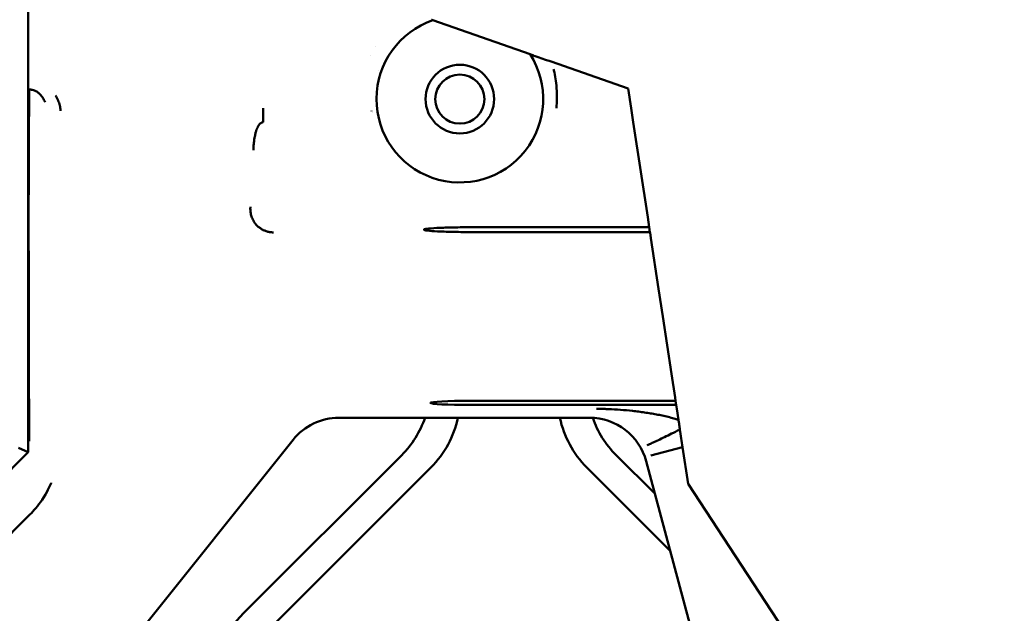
# Model space of a CAD drawing. Header units: millimetres. Extents: x 0 to 14369, y -869 to 2970.
# Tile 430 of 656: x 2639 to 2739, y 2429 to 2490. Entities that reach past the tile are written whole.
import ezdxf

# ---------------------------------------------------------------- set-up
doc = ezdxf.new("R2010")
doc.units = ezdxf.units.MM
doc.header["$LTSCALE"] = 10
for name, color, linetype, lineweight in [('Bemaßung (ISO)', 7, 'Continuous', 25), ('Bruchlinie (ISO)', 7, 'Continuous', 50), ('Sichtbar (ISO)', 7, 'Continuous', 50)]:
    doc.layers.add(name, color=color, linetype=linetype, lineweight=lineweight)
doc.styles.add('Notiztext (DIN)', font='isocpeur.ttf')
doc.dimstyles.new('Standard (DIN)', dxfattribs={"dimscale": 10, "dimtxt": 3.5, "dimasz": 2.5, "dimexe": 3.175, "dimexo": 0.8, "dimgap": 0.8, "dimtad": 1, "dimrnd": 1e-08, "dimzin": 0, "dimtxsty": 'Notiztext (DIN)', "dimcen": 0.09, "dimdle": 10, "dimclrd": 256, "dimclre": 256, "dimclrt": 256, "dimadec": 0, "dimazin": 0, "dimtfac": 1, "dimtmove": 0, "dimatfit": 3, "dimfxl": 1, "dimtolj": 1, "dimtzin": 0, "dimlwd": -1, "dimlwe": -1, "dimarcsym": 0})

# ---------------------------------------------------------------- blocks, each defined once
blk = doc.blocks.new('*D25')
at = {"layer": 'Bemaßung (ISO)', "transparency": 16777216}
for p, q in [((2533.78, 2462.92), (2533.78, 2706.67)), ((2625.78, 2462.92), (2625.78, 2706.67)), ((2558.78, 2674.92), (2600.78, 2674.92)), ((2625.78, 2674.92), (2787.16, 2674.92))]:
    blk.add_line(p, q, dxfattribs=at)
for points in [[(2558.78, 2679.09), (2558.78, 2670.76), (2533.78, 2674.92)], [(2600.78, 2679.09), (2600.78, 2670.76), (2625.78, 2674.92)]]:
    blk.add_solid(points, dxfattribs=at)
at = {"layer": 'Defpoints', "color": 0, "transparency": 16777216}
for p in [(2625.78, 2674.92), (2533.78, 2454.92), (2625.78, 2454.92)]:
    blk.add_point(p, dxfattribs=at)
at = {"layer": 'Bemaßung (ISO)', "transparency": 16777216, "insert": (2672.41, 2724.92), "char_height": 35, "attachment_point": 1, "style": 'Notiztext (DIN)'}
blk.add_mtext('\\A1;46,00', dxfattribs=at)

msp = doc.modelspace()

# ---------------------------------------------------------------- linework, layer by layer
at = {"layer": 'Bruchlinie (ISO)'}
for p, q in [((2681.039, 2489.968), (2690.948, 2486.497)), ((2693.098, 2485.744), (2700.95, 2482.994)), ((2700.95, 2482.994), (2701.254, 2480.988)), ((2701.468, 2479.574), (2701.254, 2480.988)), ((2701.468, 2479.574), (2702.939, 2469.873)), ((2702.939, 2469.873), (2703.091, 2468.874)), ((2703.091, 2468.874), (2703.094, 2468.852)), ((2703.094, 2468.852), (2703.168, 2468.363)), ((2703.168, 2468.363), (2703.173, 2468.329)), ((2703.262, 2467.746), (2703.173, 2468.329)), ((2703.262, 2467.746), (2704.046, 2462.574)), ((2704.475, 2459.745), (2704.046, 2462.574)), ((2704.475, 2459.745), (2705.362, 2453.897)), ((2705.726, 2451.5), (2705.362, 2453.897)), ((2705.726, 2451.5), (2705.779, 2451.148)), ((2705.779, 2451.148), (2705.843, 2450.728)), ((2705.843, 2450.728), (2705.902, 2450.336)), ((2705.902, 2450.336), (2706.072, 2449.214)), ((2707.062, 2442.69), (2706.493, 2446.438)), ((2710.658, 2437.186), (2707.062, 2442.69)), ((2710.658, 2437.186), (2716.785, 2427.81))]:
    msp.add_line(p, q, dxfattribs=at)
for points, weights in [([(2680.877, 2490.025), (2680.959, 2489.997), (2681.039, 2489.968)], [1.0003357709, 1.00021789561, 1]), ([(2690.948, 2486.497), (2691.131, 2486.433), (2691.321, 2486.367)], [1, 1.00049928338, 1.0004734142])]:
    msp.add_rational_spline(points, weights, degree=2, dxfattribs=at)
for points, knots in [([(2691.321, 2486.367), (2691.33, 2486.363), (2691.38, 2486.346), (2691.576, 2486.277), (2691.718, 2486.228), (2692.101, 2486.093), (2692.363, 2486.001), (2692.798, 2485.849), (2692.959, 2485.793), (2693.098, 2485.744)], [-0.10659729, -0.10659729, -0.10659729, -0.10659729, -0.0837289, -0.0837289, -0.05901171, -0.05901171, -0.02357869, -0.02357869, -0.0006232, -0.0006232, -0.0006232, -0.0006232]), ([(2706.072, 2449.214), (2706.074, 2449.2), (2706.075, 2449.197), (2706.083, 2449.145), (2706.086, 2449.123), (2706.097, 2449.052), (2706.104, 2449.003), (2706.123, 2448.876), (2706.136, 2448.792), (2706.185, 2448.473), (2706.204, 2448.346), (2706.223, 2448.222)], [-0.044026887, -0.044026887, -0.044026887, -0.044026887, -0.033683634, -0.033683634, -0.031060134, -0.031060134, -0.027761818, -0.027761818, -0.020594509, -0.020594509, -0.00156362, -0.00156362, -0.00156362, -0.00156362]), ([(2706.223, 2448.222), (2706.266, 2447.936), (2706.314, 2447.618), (2706.405, 2447.022), (2706.448, 2446.733), (2706.492, 2446.438)], [-0.090420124, -0.090420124, -0.090420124, -0.090420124, -0.044682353, -0.044682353, -0.000001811, -0.000001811, -0.000001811, -0.000001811])]:
    msp.add_open_spline(points, degree=3, knots=knots, dxfattribs=at)
at = {"layer": 'Sichtbar (ISO)'}
for p, q in [((2639.783, 2445.924), (2639.783, 2494.467)), ((2675.474, 2484.849), (2675.474, 2484.849)), ((2675.474, 2484.849), (2675.474, 2484.849)), ((2663.732, 2480.988), (2663.732, 2479.574)), ((2674.783, 2480.698), (2674.783, 2480.713)), ((2703.094, 2468.852), (2684.783, 2468.852)), ((2684.783, 2468.363), (2703.168, 2468.363)), ((2684.783, 2451.148), (2705.779, 2451.148)), ((2705.843, 2450.728), (2684.783, 2450.728)), ((2671.458, 2449.418), (2697.003, 2449.418)), ((2643.582, 2418.172), (2666.78, 2447.169)), ((2627.783, 2433.924), (2639.783, 2445.924)), ((2638.783, 2446.338), (2639.783, 2445.924)), ((2703.243, 2445.567), (2706.492, 2446.438)), ((2677.854, 2445.616), (2661.712, 2429.474)), ((2661.712, 2429.474), (2677.854, 2445.616)), ((2703.683, 2441.645), (2699.712, 2445.616)), ((2699.712, 2445.616), (2703.683, 2441.645)), ((2702.79, 2444.977), (2708.192, 2424.818)), ((2664.712, 2428.231), (2680.854, 2444.373)), ((2680.854, 2444.373), (2664.712, 2428.231)), ((2696.712, 2444.373), (2705.236, 2435.849)), ((2705.236, 2435.849), (2696.712, 2444.373)), ((2639.951, 2439.547), (2633.16, 2432.756))]:
    msp.add_line(p, q, dxfattribs=at)
for radius in [3.5, 2.5]:
    msp.add_circle((2683.783, 2481.924), radius, dxfattribs=at)
for centre, radius, start, end in [((2683.783, 2481.924), 8.5, 108.83478, 32.55363), ((2651.278, 2485.423), 24.005, 4.47667, 4.47681), ((2651.278, 2485.423), 24.005, 4.47667, 4.47681), ((2650.281, 2484.423), 24.502, 4.46534, 4.46567), ((2683.783, 2481.924), 9, 188.70214, 188.74221), ((2683.783, 2481.924), 9, 188.70214, 188.74221), ((2683.783, 2481.924), 9, 351.25567, 351.29367), ((2683.783, 2481.924), 9, 351.25567, 351.29367), ((2670.783, 2452.687), 10, 315, 340.91961), ((2670.783, 2452.687), 10, 315, 340.91961), ((2673.783, 2451.444), 10, 315, 348.30918), ((2673.783, 2451.444), 10, 315, 348.30918), ((2703.783, 2451.444), 10, 191.69082, 225), ((2703.783, 2451.444), 10, 191.69082, 225), ((2706.783, 2452.687), 10, 199.13646, 225), ((2706.783, 2452.687), 10, 199.13646, 225), ((2668.783, 2422.403), 10, 135, 180)]:
    msp.add_arc(centre, radius, start, end, dxfattribs=at)
for centre, major_axis, ratio, start_param, end_param in [((2684.783, 2450.938), (4, 0), 0.0524078, 1.5707963, 4.7123889), ((2671.466, 2443.41), (-2.604, 5.417), 0.9983138, 5.8359679, 6.7305544), ((2696.99, 2443.41), (-3.661, -4.77), 0.9978252, 2.4881454, 3.79504)]:
    msp.add_ellipse(centre, major_axis=major_axis, ratio=ratio, start_param=start_param, end_param=end_param, dxfattribs=at)
for points, knots in [([(2693.626, 2480.988), (2693.682, 2481.694), (2693.691, 2482.368), (2693.65, 2483.011), (2693.648, 2483.039), (2693.646, 2483.067), (2693.644, 2483.095), (2693.6, 2483.707), (2693.511, 2484.29), (2693.374, 2484.842), (2693.364, 2484.883), (2693.353, 2484.925), (2693.343, 2484.966)], [0, 0, 0, 0, 0.05, 0.05, 0.05, 0.05215946, 0.05215946, 0.05215946, 0.1, 0.1, 0.1, 0.10359932, 0.10359932, 0.10359932, 0.10359932]), ([(2639.885, 2482.905), (2639.864, 2481.558), (2639.83, 2478.871), (2639.856, 2474.905), (2639.822, 2472.217), (2639.801, 2470.87)], [0, 0, 0, 0, 0.33333333, 0.66666667, 0.99999997, 0.99999997, 0.99999997, 0.99999997]), ([(2640.704, 2482.642), (2640.682, 2482.657), (2640.595, 2482.713), (2640.424, 2482.797), (2640.218, 2482.857), (2640.059, 2482.885), (2639.961, 2482.898), (2639.911, 2482.903), (2639.885, 2482.905)], [0.79951046, 0.79951046, 0.79951046, 0.79951046, 0.81842515, 0.87336762, 0.93338323, 0.96581123, 0.98268506, 1, 1, 1, 1]), ([(2641.484, 2481.625), (2641.45, 2481.698), (2641.378, 2481.842), (2641.257, 2482.047), (2641.084, 2482.295), (2640.899, 2482.497), (2640.742, 2482.616), (2640.704, 2482.642)], [0.47579195, 0.47579195, 0.47579195, 0.47579195, 0.5385777, 0.59904566, 0.65709605, 0.7659469, 0.79951046, 0.79951046, 0.79951046, 0.79951046]), ([(2642.553, 2482.297), (2642.653, 2482.135), (2642.782, 2481.881), (2642.915, 2481.53), (2642.994, 2481.262), (2643.041, 2481.037), (2643.068, 2480.857), (2643.077, 2480.766), (2643.081, 2480.721)], [0.62519043, 0.62519043, 0.62519043, 0.62519043, 0.75, 0.8125, 0.875, 0.9375, 0.96875, 0.99999983, 0.99999983, 0.99999983, 0.99999983]), ([(2663.332, 2479.335), (2663.323, 2479.323), (2663.295, 2479.286), (2663.245, 2479.207), (2663.203, 2479.126), (2663.172, 2479.061), (2663.154, 2479.023), (2663.132, 2478.975), (2663.106, 2478.917), (2663.078, 2478.849), (2663.043, 2478.76), (2663.005, 2478.647), (2662.963, 2478.498), (2662.922, 2478.323), (2662.855, 2477.996), (2662.796, 2477.611), (2662.749, 2477.129), (2662.736, 2476.887), (2662.733, 2476.731)], [0.14202239, 0.14202239, 0.14202239, 0.14202239, 0.15625, 0.1875, 0.234375, 0.25, 0.265625, 0.28125, 0.3125, 0.34375, 0.375, 0.4375, 0.5, 0.5625, 0.625, 0.8125, 0.875, 1, 1, 1, 1]), ([(2663.732, 2479.574), (2663.722, 2479.572), (2663.702, 2479.569), (2663.663, 2479.56), (2663.618, 2479.547), (2663.567, 2479.526), (2663.504, 2479.494), (2663.435, 2479.445), (2663.375, 2479.387), (2663.343, 2479.348), (2663.332, 2479.335)], [0, 0, 0, 0, 0.0078125, 0.015625, 0.03125, 0.046875, 0.0625, 0.09375, 0.125, 0.14202239, 0.14202239, 0.14202239, 0.14202239]), ([(2662.43, 2470.924), (2662.426, 2470.891), (2662.424, 2470.857), (2662.422, 2470.824), (2662.42, 2470.79), (2662.419, 2470.755), (2662.419, 2470.72), (2662.419, 2470.649), (2662.423, 2470.577), (2662.43, 2470.505), (2662.445, 2470.357), (2662.474, 2470.208), (2662.516, 2470.058), (2662.556, 2469.914), (2662.61, 2469.77), (2662.678, 2469.629), (2662.71, 2469.565), (2662.745, 2469.501), (2662.783, 2469.438), (2662.818, 2469.38), (2662.856, 2469.323), (2662.896, 2469.267), (2662.933, 2469.216), (2662.971, 2469.166), (2663.014, 2469.116), (2663.054, 2469.069), (2663.098, 2469.023), (2663.146, 2468.978), (2663.194, 2468.933), (2663.247, 2468.889), (2663.304, 2468.845), (2663.333, 2468.823), (2663.364, 2468.8), (2663.396, 2468.778), (2663.429, 2468.755), (2663.463, 2468.732), (2663.499, 2468.709), (2663.536, 2468.685), (2663.575, 2468.662), (2663.615, 2468.639), (2663.656, 2468.616), (2663.699, 2468.593), (2663.744, 2468.571), (2663.836, 2468.526), (2663.935, 2468.485), (2664.041, 2468.449), (2664.149, 2468.413), (2664.265, 2468.383), (2664.388, 2468.362), (2664.515, 2468.341), (2664.649, 2468.329), (2664.783, 2468.329)], [0.00000064, 0.00000064, 0.00000064, 0.00000064, 0.03392763, 0.03392763, 0.03392763, 0.06871971, 0.06871971, 0.06871971, 0.14027466, 0.14027466, 0.14027466, 0.28660172, 0.28660172, 0.28660172, 0.42771978, 0.42771978, 0.42771978, 0.49262753, 0.49262753, 0.49262753, 0.55181683, 0.55181683, 0.55181683, 0.60467364, 0.60467364, 0.60467364, 0.65375194, 0.65375194, 0.65375194, 0.70256377, 0.70256377, 0.70256377, 0.72802517, 0.72802517, 0.72802517, 0.7548008, 0.7548008, 0.7548008, 0.78316754, 0.78316754, 0.78316754, 0.81276012, 0.81276012, 0.81276012, 0.8738306, 0.8738306, 0.8738306, 0.9358928, 0.9358928, 0.9358928, 0.99999844, 0.99999844, 0.99999844, 0.99999844]), ([(2639.885, 2447.019), (2639.863, 2449.459), (2639.827, 2454.338), (2639.854, 2461.659), (2639.818, 2466.541), (2639.796, 2468.982)], [0, 0, 0, 0, 0.33333333, 0.66666667, 0.99999997, 0.99999997, 0.99999997, 0.99999997]), ([(2684.783, 2468.852), (2684.461, 2468.852), (2684.139, 2468.85), (2683.508, 2468.843), (2683.2, 2468.838), (2682.349, 2468.818), (2681.846, 2468.8), (2681.004, 2468.754), (2680.671, 2468.727), (2680.223, 2468.668), (2680.11, 2468.637), (2680.123, 2468.573), (2680.248, 2468.542), (2680.72, 2468.483), (2681.063, 2468.456), (2681.923, 2468.412), (2682.432, 2468.394), (2683.559, 2468.369), (2684.169, 2468.363), (2684.783, 2468.363)], [0.000001, 0.000001, 0.000001, 0.000001, 0.04834025, 0.04834025, 0.09661919, 0.09661919, 0.18727621, 0.18727621, 0.277959, 0.277959, 0.3686136, 0.3686136, 0.45921136, 0.45921136, 0.54969111, 0.54969111, 0.64000336, 0.64000336, 0.73164157, 0.73164157, 0.73164157, 0.73164157]), ([(2697.707, 2450.336), (2697.913, 2450.334), (2698.118, 2450.331), (2698.324, 2450.326), (2698.498, 2450.322), (2698.673, 2450.316), (2698.847, 2450.309)], [0.00000022, 0.00000022, 0.00000022, 0.00000022, 0.06294055, 0.06294055, 0.06294055, 0.11637963, 0.11637963, 0.11637963, 0.11637963]), ([(2698.847, 2450.309), (2698.878, 2450.308), (2698.91, 2450.307), (2698.941, 2450.306), (2699.352, 2450.288), (2699.762, 2450.264), (2700.172, 2450.233), (2700.581, 2450.202), (2700.989, 2450.164), (2701.398, 2450.119), (2701.601, 2450.096), (2701.805, 2450.072), (2702.008, 2450.046), (2702.211, 2450.019), (2702.414, 2449.992), (2702.617, 2449.962), (2702.819, 2449.932), (2703.021, 2449.901), (2703.223, 2449.868), (2703.424, 2449.835), (2703.625, 2449.799), (2703.826, 2449.762), (2704.026, 2449.724), (2704.226, 2449.684), (2704.426, 2449.641), (2704.626, 2449.598), (2704.825, 2449.553), (2705.023, 2449.504), (2705.123, 2449.48), (2705.222, 2449.455), (2705.321, 2449.429), (2705.42, 2449.403), (2705.518, 2449.376), (2705.617, 2449.349), (2705.769, 2449.306), (2705.921, 2449.261), (2706.072, 2449.214)], [0.11637963, 0.11637963, 0.11637963, 0.11637963, 0.12594816, 0.12594816, 0.12594816, 0.25194697, 0.25194697, 0.25194697, 0.37762054, 0.37762054, 0.37762054, 0.44025254, 0.44025254, 0.44025254, 0.50272143, 0.50272143, 0.50272143, 0.56502344, 0.56502344, 0.56502344, 0.62716869, 0.62716869, 0.62716869, 0.68918419, 0.68918419, 0.68918419, 0.75111836, 0.75111836, 0.75111836, 0.78207852, 0.78207852, 0.78207852, 0.8130493, 0.8130493, 0.8130493, 0.86087123, 0.86087123, 0.86087123, 0.86087123]), ([(2702.867, 2446.594), (2702.883, 2446.601), (2702.973, 2446.644), (2703.275, 2446.788), (2703.73, 2447.005), (2704.313, 2447.286), (2704.995, 2447.619), (2705.646, 2447.932), (2706.066, 2448.146), (2706.223, 2448.222)], [0, 0, 0, 0, 0.12411397, 0.24828522, 0.37373809, 0.50054428, 0.62752167, 0.75340209, 0.82610914, 0.82610914, 0.82610914, 0.82610914]), ([(2639.951, 2439.547), (2640.318, 2439.914), (2640.759, 2440.411), (2641.691, 2441.806), (2641.971, 2442.438), (2642.108, 2442.766), (2642.114, 2442.78), (2642.117, 2442.785)], [-0.098144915, -0.098144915, -0.098144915, -0.098144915, -0.052483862, -0.052483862, 0, 0, 0.00088573, 0.00088573, 0.00088573, 0.00088573])]:
    msp.add_open_spline(points, degree=3, knots=knots, dxfattribs=at)
msp.add_open_spline([(2639.796, 2468.982), (2639.796, 2469.611), (2639.801, 2470.241), (2639.801, 2470.87)], degree=3, dxfattribs=at)

# ---------------------------------------------------------------- dimensions: what is measured, and where the dimension line sits
at = {"layer": 'Bemaßung (ISO)'}
dim = msp.add_linear_dim(base=(2625.783, 2674.924), p1=(2533.783, 2454.924), p2=(2625.783, 2454.924), angle=180, dimstyle='Standard (DIN)', override={"dimgap": 0.8, "dimdec": 2, "dimlfac": 0.5, "dimtol": 0, "dimlim": 0, "dimtp": 0, "dimtm": 0, "dimtdec": 2, "dimtofl": 0, "dimatfit": 2}, dxfattribs=at)
dim.commit()
dim.dimension.update_dxf_attribs({"geometry": '*D25', "text_midpoint": (2725.788, 2674.924), "dimtype": 160})

doc.saveas('drawing.dxf')
